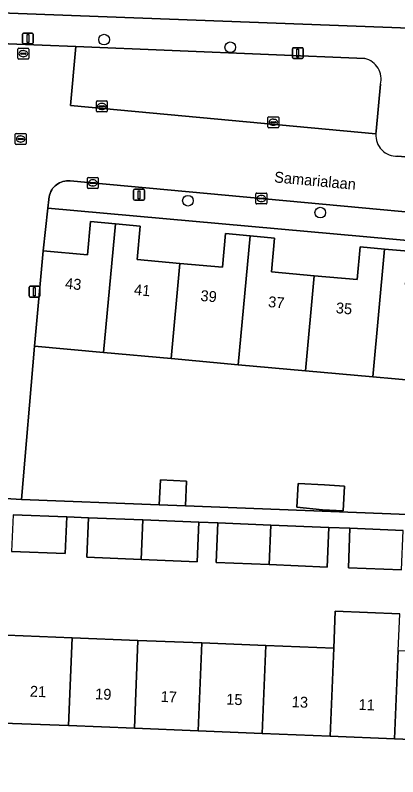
# Model space of a CAD drawing. Extents: x 161354 to 162026, y 386504 to 387460.
# Drawn here: x 161436.1 to 161471.2, y 386883.8 to 386953.7 of the extents above; entities that cross this region are included whole.
import ezdxf

# ---------------------------------------------------------------- set-up
doc = ezdxf.new("R2010")
doc.units = 0
for name, color, linetype in [('IMGEO_Boom', 7, 'Continuous'), ('IMGEO_Erf', 7, 'Continuous'), ('IMGEO_Kolk', 7, 'Continuous'), ('IMGEO_Lichtmast', 7, 'Continuous'), ('IMGEO_Openbare_ruimte_label', 7, 'Continuous'), ('IMGEO_Pand', 7, 'Continuous'), ('IMGEO_Pand_nummerreeks', 7, 'Continuous'), ('IMGEO_Parkeervlak_open', 7, 'Continuous'), ('IMGEO_Rijbaan_lokaal_open', 7, 'Continuous'), ('IMGEO_Rioolput', 7, 'Continuous'), ('IMGEO_Voetpad_open', 7, 'Continuous')]:
    doc.layers.add(name, color=color, linetype=linetype)

msp = doc.modelspace()

# ---------------------------------------------------------------- linework, layer by layer
at = {"layer": 'IMGEO_Boom'}
for centre in [(161444.278, 386951.507), (161455.851, 386950.799), (161451.969, 386936.715), (161464.106, 386935.621)]:
    msp.add_circle(centre, 0.489, dxfattribs=at)
at = {"layer": 'IMGEO_Erf'}
for points in [[(161429.855, 386954.16), (161500, 386951.511), (161502.002, 386951.426)], [(161500, 386930.56), (161439.113, 386936.044), (161438.682, 386932.112), (161442.764, 386931.741), (161443.042, 386934.803), (161445.31, 386934.597), (161447.582, 386934.39), (161447.303, 386931.32), (161451.225, 386930.964), (161455.144, 386930.609), (161455.423, 386933.691), (161457.66, 386933.488), (161459.895, 386933.285), (161459.614, 386930.182), (161463.548, 386929.825), (161467.478, 386929.468), (161467.752, 386932.476), (161469.975, 386932.274), (161472.198, 386932.072)], [(161475.073, 386919.98), (161468.91, 386920.54), (161462.756, 386921.099), (161456.586, 386921.659), (161450.431, 386922.218), (161444.237, 386922.78), (161437.887, 386923.357), (161436.696, 386909.288), (161449.342, 386908.791), (161449.437, 386911.072), (161451.82, 386910.976), (161451.735, 386908.697), (161480.737, 386907.558)], [(161471.546, 386902.806), (161466.677, 386903.003), (161466.823, 386906.641), (161464.89, 386906.719), (161464.744, 386903.08), (161459.412, 386903.296), (161454.569, 386903.491), (161454.716, 386907.129), (161452.954, 386907.2), (161452.808, 386903.562), (161447.683, 386903.769), (161442.709, 386903.97), (161442.855, 386907.608), (161440.848, 386907.689), (161440.715, 386904.316), (161435.8, 386904.511)], [(161435.354, 386896.832), (161441.339, 386896.59), (161447.382, 386896.346), (161453.24, 386896.109), (161459.111, 386895.871), (161465.338, 386895.62), (161465.476, 386899.024), (161471.383, 386898.785)], [(161501.061, 386880.675), (161501.172, 386886.081), (161500, 386886.128), (161495.146, 386886.324), (161489.04, 386886.571), (161482.957, 386886.817), (161477.013, 386887.058), (161470.918, 386887.304), (161465.011, 386887.543), (161458.784, 386887.795), (161452.913, 386888.033), (161447.055, 386888.27), (161441.012, 386888.514), (161435.027, 386888.756)]]:
    msp.add_lwpolyline(points, dxfattribs=at)
msp.add_lwpolyline([(161464.498, 386910.616), (161466.312, 386910.518), (161466.189, 386908.233), (161464.312, 386908.335), (161461.946, 386908.58), (161462.064, 386910.76)], close=True, dxfattribs=at)
at = {"layer": 'IMGEO_Kolk'}
for p, q in [((161443.569, 386944.948), (161443.569, 386945.8)), ((161443.644, 386945.874), (161444.496, 386945.874)), ((161443.828, 386945.368), (161443.828, 386945.38)), ((161443.871, 386945.417), (161444.269, 386945.417)), ((161444.057, 386945.654), (161444.082, 386945.654)), ((161444.312, 386945.38), (161444.312, 386945.368)), ((161444.57, 386945.8), (161444.57, 386944.948)), ((161444.496, 386944.874), (161443.644, 386944.874)), ((161444.266, 386945.331), (161443.868, 386945.331)), ((161444.08, 386945.094), (161444.055, 386945.094)), ((161459.299, 386943.49), (161459.299, 386944.342)), ((161459.374, 386944.416), (161460.226, 386944.416)), ((161459.787, 386944.196), (161459.812, 386944.196)), ((161460.3, 386944.342), (161460.3, 386943.49)), ((161460.226, 386943.416), (161459.374, 386943.416)), ((161459.558, 386943.91), (161459.558, 386943.922)), ((161459.996, 386943.873), (161459.598, 386943.873)), ((161459.601, 386943.959), (161459.999, 386943.959)), ((161459.81, 386943.636), (161459.785, 386943.636)), ((161460.042, 386943.922), (161460.042, 386943.91)), ((161442.742, 386937.923), (161442.742, 386938.775)), ((161442.817, 386938.849), (161443.669, 386938.849)), ((161443.044, 386938.392), (161443.442, 386938.392)), ((161443.23, 386938.629), (161443.255, 386938.629)), ((161443.743, 386938.775), (161443.743, 386937.923)), ((161443.669, 386937.849), (161442.817, 386937.849)), ((161443.001, 386938.343), (161443.001, 386938.355)), ((161443.439, 386938.306), (161443.041, 386938.306)), ((161443.253, 386938.069), (161443.228, 386938.069)), ((161443.485, 386938.355), (161443.485, 386938.343)), ((161458.198, 386936.489), (161458.198, 386937.341)), ((161458.273, 386937.415), (161459.125, 386937.415)), ((161458.686, 386937.195), (161458.711, 386937.195)), ((161459.199, 386937.341), (161459.199, 386936.489)), ((161459.125, 386936.415), (161458.273, 386936.415)), ((161458.457, 386936.909), (161458.457, 386936.921)), ((161458.895, 386936.872), (161458.497, 386936.872)), ((161458.5, 386936.958), (161458.898, 386936.958)), ((161458.709, 386936.635), (161458.684, 386936.635)), ((161458.941, 386936.921), (161458.941, 386936.909))]:
    msp.add_line(p, q, dxfattribs=at)
for points in [[(161443.569, 386944.948), (161443.569, 386945.8)], [(161443.644, 386945.874), (161444.496, 386945.874)], [(161444.57, 386945.8), (161444.57, 386944.948)], [(161444.496, 386944.874), (161443.644, 386944.874)], [(161459.299, 386943.49), (161459.299, 386944.342)], [(161459.374, 386944.416), (161460.226, 386944.416)], [(161460.3, 386944.342), (161460.3, 386943.49)], [(161460.226, 386943.416), (161459.374, 386943.416)], [(161442.742, 386937.923), (161442.742, 386938.775)], [(161442.817, 386938.849), (161443.669, 386938.849)], [(161443.743, 386938.775), (161443.743, 386937.923)], [(161443.669, 386937.849), (161442.817, 386937.849)], [(161458.198, 386936.489), (161458.198, 386937.341)], [(161458.273, 386937.415), (161459.125, 386937.415)], [(161459.199, 386937.341), (161459.199, 386936.489)], [(161459.125, 386936.415), (161458.273, 386936.415)]]:
    msp.add_lwpolyline(points, dxfattribs=at)
for centre, radius, start, end in [((161443.646, 386945.798), 0.0765, 91.55205, 178.44795), ((161443.646, 386945.798), 0.0765, 91.55205, 178.44795), ((161443.868, 386945.377), 0.0403, 85.87752, 175.75265), ((161444.273, 386945.379), 0.0386, 1.73085, 96.63898), ((161444.494, 386945.798), 0.0765, 1.55205, 88.44795), ((161444.494, 386945.798), 0.0765, 1.55205, 88.44795), ((161443.646, 386944.95), 0.0765, 181.55205, 268.44795), ((161443.646, 386944.95), 0.0765, 181.55205, 268.44795), ((161443.865, 386945.367), 0.0366, 178.93798, 274.71019), ((161444.269, 386945.374), 0.043, 264.86636, 352.45326), ((161444.494, 386944.95), 0.0765, 271.55205, 358.44795), ((161444.494, 386944.95), 0.0765, 271.55205, 358.44795), ((161459.376, 386944.34), 0.0765, 91.55205, 178.44795), ((161459.376, 386944.34), 0.0765, 91.55205, 178.44795), ((161460.224, 386944.34), 0.0765, 1.55205, 88.44795), ((161460.224, 386944.34), 0.0765, 1.55205, 88.44795), ((161459.376, 386943.492), 0.0765, 181.55205, 268.44795), ((161459.376, 386943.492), 0.0765, 181.55205, 268.44795), ((161459.598, 386943.919), 0.0403, 85.87752, 175.75265), ((161459.595, 386943.909), 0.0366, 178.93798, 274.71019), ((161459.999, 386943.916), 0.043, 264.86636, 352.45326), ((161460.003, 386943.921), 0.0386, 1.73085, 96.63898), ((161460.224, 386943.492), 0.0765, 271.55205, 358.44795), ((161460.224, 386943.492), 0.0765, 271.55205, 358.44795), ((161442.819, 386938.773), 0.0765, 91.55205, 178.44795), ((161442.819, 386938.773), 0.0765, 91.55205, 178.44795), ((161443.041, 386938.352), 0.0403, 85.87752, 175.75265), ((161443.446, 386938.354), 0.0386, 1.73085, 96.63898), ((161443.667, 386938.773), 0.0765, 1.55205, 88.44795), ((161443.667, 386938.773), 0.0765, 1.55205, 88.44795), ((161442.819, 386937.925), 0.0765, 181.55205, 268.44795), ((161442.819, 386937.925), 0.0765, 181.55205, 268.44795), ((161443.038, 386938.342), 0.0366, 178.93798, 274.71019), ((161443.442, 386938.349), 0.043, 264.86636, 352.45326), ((161443.667, 386937.925), 0.0765, 271.55205, 358.44795), ((161443.667, 386937.925), 0.0765, 271.55205, 358.44795), ((161458.275, 386937.339), 0.0765, 91.55205, 178.44795), ((161458.275, 386937.339), 0.0765, 91.55205, 178.44795), ((161459.123, 386937.339), 0.0765, 1.55205, 88.44795), ((161459.123, 386937.339), 0.0765, 1.55205, 88.44795), ((161458.275, 386936.491), 0.0765, 181.55205, 268.44795), ((161458.275, 386936.491), 0.0765, 181.55205, 268.44795), ((161458.497, 386936.918), 0.0403, 85.87752, 175.75265), ((161458.494, 386936.908), 0.0366, 178.93798, 274.71019), ((161458.898, 386936.915), 0.043, 264.86636, 352.45326), ((161458.902, 386936.92), 0.0386, 1.73085, 96.63898), ((161459.123, 386936.491), 0.0765, 271.55205, 358.44795), ((161459.123, 386936.491), 0.0765, 271.55205, 358.44795)]:
    msp.add_arc(centre, radius, start, end, dxfattribs=at)
for centre, major_axis, ratio, start_param, end_param in [((161444.056, 386945.374), (-0.387, 0.002), 0.722429, 4.712389, 7.853982), ((161444.081, 386945.374), (-0.39, 0.002), 0.717154, 1.570796, 4.712389), ((161459.786, 386943.916), (-0.387, 0.002), 0.722429, 4.712389, 7.853982), ((161459.811, 386943.916), (-0.39, 0.002), 0.717154, 1.570796, 4.712389), ((161443.229, 386938.349), (-0.387, 0.002), 0.722429, 4.712389, 7.853982), ((161443.254, 386938.349), (-0.39, 0.002), 0.717154, 1.570796, 4.712389), ((161458.685, 386936.915), (-0.387, 0.002), 0.722429, 4.712389, 7.853982), ((161458.71, 386936.915), (-0.39, 0.002), 0.717154, 1.570796, 4.712389)]:
    msp.add_ellipse(centre, major_axis=major_axis, ratio=ratio, start_param=start_param, end_param=end_param, dxfattribs=at)
at = {"layer": 'IMGEO_Lichtmast'}
for p, q in [((161436.797, 386951.208), (161436.797, 386952.008)), ((161436.797, 386952.008), (161436.797, 386951.208)), ((161436.897, 386952.108), (161437.687, 386952.108)), ((161437.687, 386952.108), (161436.897, 386952.108)), ((161437.787, 386952.008), (161437.787, 386951.208)), ((161437.787, 386951.208), (161437.787, 386952.008)), ((161437.687, 386951.108), (161436.897, 386951.108)), ((161436.897, 386951.108), (161437.687, 386951.108)), ((161461.54, 386949.866), (161461.54, 386950.666)), ((161461.54, 386950.666), (161461.54, 386949.866)), ((161461.64, 386950.766), (161462.43, 386950.766)), ((161462.43, 386950.766), (161461.64, 386950.766)), ((161462.53, 386950.666), (161462.53, 386949.866)), ((161462.53, 386949.866), (161462.53, 386950.666)), ((161462.43, 386949.766), (161461.64, 386949.766)), ((161461.64, 386949.766), (161462.43, 386949.766)), ((161447.089, 386937.76), (161447.879, 386937.76)), ((161447.879, 386937.76), (161447.089, 386937.76)), ((161446.989, 386936.86), (161446.989, 386937.66)), ((161446.989, 386937.66), (161446.989, 386936.86)), ((161447.979, 386937.66), (161447.979, 386936.86)), ((161447.979, 386936.86), (161447.979, 386937.66)), ((161447.879, 386936.76), (161447.089, 386936.76)), ((161447.089, 386936.76), (161447.879, 386936.76)), ((161437.396, 386927.969), (161437.396, 386928.769)), ((161437.396, 386928.769), (161437.396, 386927.969)), ((161437.496, 386928.869), (161438.286, 386928.869)), ((161438.286, 386928.869), (161437.496, 386928.869)), ((161438.386, 386928.769), (161438.386, 386927.969)), ((161438.386, 386927.969), (161438.386, 386928.769)), ((161438.286, 386927.869), (161437.496, 386927.869)), ((161437.496, 386927.869), (161438.286, 386927.869))]:
    msp.add_line(p, q, dxfattribs=at)
for points in [[(161437.217, 386951.983), (161437.367, 386951.983), (161437.367, 386951.233), (161437.217, 386951.233), (161437.217, 386951.983)], [(161461.96, 386950.641), (161462.11, 386950.641), (161462.11, 386949.891), (161461.96, 386949.891), (161461.96, 386950.641)], [(161447.409, 386937.635), (161447.559, 386937.635), (161447.559, 386936.885), (161447.409, 386936.885), (161447.409, 386937.635)], [(161437.816, 386928.744), (161437.966, 386928.744), (161437.966, 386927.994), (161437.816, 386927.994), (161437.816, 386928.744)]]:
    msp.add_lwpolyline(points, dxfattribs=at)
for centre, start, end in [((161436.897, 386952.008), 90, 180), ((161436.897, 386952.008), 90, 180), ((161437.687, 386952.008), 0, 90), ((161437.687, 386952.008), 360, 90), ((161436.897, 386951.208), 180, 270), ((161436.897, 386951.208), 180, 270), ((161437.687, 386951.208), 270, 0), ((161437.687, 386951.208), 270, 0), ((161461.64, 386950.666), 90, 180), ((161461.64, 386950.666), 90, 180), ((161462.43, 386950.666), 0, 90), ((161462.43, 386950.666), 360, 90), ((161461.64, 386949.866), 180, 270), ((161461.64, 386949.866), 180, 270), ((161462.43, 386949.866), 270, 0), ((161462.43, 386949.866), 270, 0), ((161447.089, 386937.66), 90, 180), ((161447.089, 386937.66), 90, 180), ((161447.879, 386937.66), 0, 90), ((161447.879, 386937.66), 360, 90), ((161447.089, 386936.86), 180, 270), ((161447.089, 386936.86), 180, 270), ((161447.879, 386936.86), 270, 0), ((161447.879, 386936.86), 270, 0), ((161437.496, 386928.769), 90, 180), ((161437.496, 386928.769), 90, 180), ((161438.286, 386928.769), 0, 90), ((161438.286, 386928.769), 360, 90), ((161437.496, 386927.969), 180, 270), ((161437.496, 386927.969), 180, 270), ((161438.286, 386927.969), 270, 0), ((161438.286, 386927.969), 270, 0)]:
    msp.add_arc(centre, 0.1, start, end, dxfattribs=at)
at = {"layer": 'IMGEO_Pand'}
for points in [[(161437.887, 386923.357), (161444.237, 386922.78), (161445.31, 386934.597), (161443.042, 386934.803), (161442.764, 386931.741), (161438.682, 386932.112)], [(161451.225, 386930.964), (161447.303, 386931.32), (161447.582, 386934.39), (161445.31, 386934.597), (161444.237, 386922.78), (161450.431, 386922.218)], [(161450.431, 386922.218), (161456.586, 386921.659), (161457.66, 386933.488), (161455.423, 386933.691), (161455.144, 386930.609), (161451.225, 386930.964)], [(161463.548, 386929.825), (161459.614, 386930.182), (161459.895, 386933.285), (161457.66, 386933.488), (161456.586, 386921.659), (161462.756, 386921.099)], [(161469.975, 386932.274), (161467.752, 386932.476), (161467.478, 386929.468), (161463.548, 386929.825), (161462.756, 386921.099), (161468.91, 386920.54)], [(161468.91, 386920.54), (161475.073, 386919.98), (161475.862, 386928.675), (161471.922, 386929.033), (161472.198, 386932.072), (161469.975, 386932.274)], [(161449.342, 386908.791), (161451.735, 386908.697), (161451.82, 386910.976), (161449.437, 386911.072)], [(161464.498, 386910.616), (161462.064, 386910.76), (161461.946, 386908.58), (161464.312, 386908.335), (161466.189, 386908.233), (161466.312, 386910.518)], [(161435.8, 386904.511), (161440.715, 386904.316), (161440.848, 386907.689), (161435.936, 386907.883)], [(161447.83, 386907.407), (161442.855, 386907.608), (161442.709, 386903.97), (161447.683, 386903.769)], [(161452.954, 386907.2), (161447.83, 386907.407), (161447.683, 386903.769), (161452.808, 386903.562)], [(161459.559, 386906.934), (161454.716, 386907.129), (161454.569, 386903.491), (161459.412, 386903.296)], [(161464.89, 386906.719), (161459.559, 386906.934), (161459.412, 386903.296), (161464.744, 386903.08)], [(161471.693, 386906.444), (161466.823, 386906.641), (161466.677, 386903.003), (161471.546, 386902.806)], [(161471.245, 386895.381), (161471.383, 386898.785), (161465.476, 386899.024), (161465.338, 386895.62), (161465.011, 386887.543), (161470.918, 386887.304)], [(161441.339, 386896.59), (161435.354, 386896.832), (161435.027, 386888.756), (161441.012, 386888.514)], [(161441.012, 386888.514), (161447.055, 386888.27), (161447.382, 386896.346), (161441.339, 386896.59)], [(161447.055, 386888.27), (161452.913, 386888.033), (161453.24, 386896.109), (161447.382, 386896.346)], [(161459.111, 386895.871), (161453.24, 386896.109), (161452.913, 386888.033), (161458.784, 386887.795)], [(161458.784, 386887.795), (161465.011, 386887.543), (161465.338, 386895.62), (161459.111, 386895.871)], [(161477.34, 386895.134), (161471.245, 386895.381), (161470.918, 386887.304), (161477.013, 386887.058)]]:
    msp.add_lwpolyline(points, close=True, dxfattribs=at)
at = {"layer": 'IMGEO_Parkeervlak_open'}
msp.add_lwpolyline([(161468.19, 386949.762), (161441.686, 386950.859), (161441.184, 386945.452), (161469.2, 386942.851), (161469.234, 386943.095), (161469.611, 386947.404)], dxfattribs=at)
msp.add_arc((161467.742, 386947.885), 1.93, 345.56579, 76.58301, dxfattribs=at)
at = {"layer": 'IMGEO_Rijbaan_lokaal_open'}
for points in [[(161469.2, 386942.851), (161441.184, 386945.452), (161441.686, 386950.859), (161432.392, 386951.244)], [(161503.242, 386937.762), (161500, 386938.07), (161471.205, 386940.807)], [(161430.74, 386909.638), (161436.696, 386909.288), (161437.887, 386923.357), (161438.682, 386932.112), (161439.113, 386936.044), (161439.198, 386936.82), (161439.202, 386936.877), (161439.226, 386937.051), (161439.265, 386937.223), (161439.32, 386937.39), (161439.389, 386937.552), (161439.472, 386937.707), (161439.553, 386937.82), (161439.662, 386937.948), (161439.781, 386938.066), (161439.911, 386938.172), (161440.049, 386938.267), (161440.195, 386938.349), (161440.349, 386938.417), (161440.507, 386938.472), (161440.67, 386938.512), (161440.836, 386938.537), (161441.003, 386938.548), (161441.171, 386938.543), (161500, 386933.081)]]:
    msp.add_lwpolyline(points, dxfattribs=at)
msp.add_arc((161471.103, 386942.712), 1.908, 175.82933, 273.06696, dxfattribs=at)
at = {"layer": 'IMGEO_Rioolput'}
for p, q in [((161436.373, 386949.792), (161436.373, 386950.644)), ((161436.448, 386950.718), (161437.3, 386950.718)), ((161436.861, 386950.498), (161436.886, 386950.498)), ((161437.374, 386950.644), (161437.374, 386949.792)), ((161437.3, 386949.718), (161436.448, 386949.718)), ((161436.632, 386950.212), (161436.632, 386950.224)), ((161437.07, 386950.175), (161436.672, 386950.175)), ((161436.675, 386950.261), (161437.073, 386950.261)), ((161436.884, 386949.938), (161436.859, 386949.938)), ((161437.116, 386950.224), (161437.116, 386950.212)), ((161436.13, 386941.957), (161436.13, 386942.809)), ((161436.205, 386942.883), (161437.057, 386942.883)), ((161436.618, 386942.663), (161436.643, 386942.663)), ((161437.131, 386942.809), (161437.131, 386941.957)), ((161437.057, 386941.883), (161436.205, 386941.883)), ((161436.389, 386942.377), (161436.389, 386942.389)), ((161436.827, 386942.34), (161436.429, 386942.34)), ((161436.432, 386942.426), (161436.83, 386942.426)), ((161436.641, 386942.103), (161436.616, 386942.103)), ((161436.873, 386942.389), (161436.873, 386942.377))]:
    msp.add_line(p, q, dxfattribs=at)
for points in [[(161436.373, 386949.792), (161436.373, 386950.644)], [(161436.448, 386950.718), (161437.3, 386950.718)], [(161437.374, 386950.644), (161437.374, 386949.792)], [(161437.3, 386949.718), (161436.448, 386949.718)], [(161436.13, 386941.957), (161436.13, 386942.809)], [(161436.205, 386942.883), (161437.057, 386942.883)], [(161437.131, 386942.809), (161437.131, 386941.957)], [(161437.057, 386941.883), (161436.205, 386941.883)]]:
    msp.add_lwpolyline(points, dxfattribs=at)
for centre, radius, start, end in [((161436.45, 386950.642), 0.0765, 91.55205, 178.44795), ((161436.45, 386950.642), 0.0765, 91.55205, 178.44795), ((161437.298, 386950.642), 0.0765, 1.55205, 88.44795), ((161437.298, 386950.642), 0.0765, 1.55205, 88.44795), ((161436.45, 386949.794), 0.0765, 181.55205, 268.44795), ((161436.45, 386949.794), 0.0765, 181.55205, 268.44795), ((161436.672, 386950.221), 0.0403, 85.87752, 175.75265), ((161436.669, 386950.211), 0.0366, 178.93798, 274.71019), ((161437.073, 386950.218), 0.043, 264.86636, 352.45326), ((161437.077, 386950.223), 0.0386, 1.73085, 96.63898), ((161437.298, 386949.794), 0.0765, 271.55205, 358.44795), ((161437.298, 386949.794), 0.0765, 271.55205, 358.44795), ((161436.207, 386942.807), 0.0765, 91.55205, 178.44795), ((161436.207, 386942.807), 0.0765, 91.55205, 178.44795), ((161437.055, 386942.807), 0.0765, 1.55205, 88.44795), ((161437.055, 386942.807), 0.0765, 1.55205, 88.44795), ((161436.207, 386941.959), 0.0765, 181.55205, 268.44795), ((161436.207, 386941.959), 0.0765, 181.55205, 268.44795), ((161436.429, 386942.386), 0.0403, 85.87752, 175.75265), ((161436.426, 386942.376), 0.0366, 178.93798, 274.71019), ((161436.83, 386942.383), 0.043, 264.86636, 352.45326), ((161436.834, 386942.388), 0.0386, 1.73085, 96.63898), ((161437.055, 386941.959), 0.0765, 271.55205, 358.44795), ((161437.055, 386941.959), 0.0765, 271.55205, 358.44795)]:
    msp.add_arc(centre, radius, start, end, dxfattribs=at)
for centre, major_axis, ratio, start_param, end_param in [((161436.86, 386950.218), (-0.387, 0.002), 0.722429, 4.712389, 7.853982), ((161436.885, 386950.218), (-0.39, 0.002), 0.717154, 1.570796, 4.712389), ((161436.617, 386942.383), (-0.387, 0.002), 0.722429, 4.712389, 7.853982), ((161436.642, 386942.383), (-0.39, 0.002), 0.717154, 1.570796, 4.712389)]:
    msp.add_ellipse(centre, major_axis=major_axis, ratio=ratio, start_param=start_param, end_param=end_param, dxfattribs=at)
at = {"layer": 'IMGEO_Voetpad_open'}
for points in [[(161502.002, 386951.426), (161500, 386951.511), (161429.855, 386954.16), (161428.171, 386954.217), (161404.423, 386955.184)], [(161471.205, 386940.807), (161500, 386938.07), (161503.242, 386937.762), (161504.031, 386953.115), (161504.021, 386953.33)], [(161404.023, 386952.492), (161426.389, 386951.483), (161432.392, 386951.244), (161441.686, 386950.859), (161468.19, 386949.762)], [(161469.611, 386947.404), (161469.234, 386943.095), (161469.2, 386942.851)], [(161500, 386933.081), (161441.171, 386938.543), (161441.003, 386938.548), (161440.836, 386938.537), (161440.67, 386938.512), (161440.507, 386938.472), (161440.349, 386938.417), (161440.195, 386938.349), (161440.049, 386938.267), (161439.911, 386938.172), (161439.781, 386938.066), (161439.662, 386937.948), (161439.553, 386937.82), (161439.472, 386937.707), (161439.389, 386937.552), (161439.32, 386937.39), (161439.265, 386937.223), (161439.226, 386937.051), (161439.202, 386936.877), (161439.198, 386936.82), (161439.113, 386936.044), (161500, 386930.56)], [(161480.737, 386907.558), (161451.735, 386908.697), (161449.342, 386908.791), (161436.696, 386909.288), (161430.74, 386909.638)], [(161435.936, 386907.883), (161440.848, 386907.689), (161442.855, 386907.608), (161447.83, 386907.407), (161452.954, 386907.2), (161454.716, 386907.129), (161459.559, 386906.934), (161464.89, 386906.719), (161466.823, 386906.641), (161471.693, 386906.444)]]:
    msp.add_lwpolyline(points, dxfattribs=at)
for centre, radius, start, end in [((161467.742, 386947.885), 1.93, 345.56579, 76.58301), ((161471.103, 386942.712), 1.908, 175.82933, 273.06696)]:
    msp.add_arc(centre, radius, start, end, dxfattribs=at)

# ---------------------------------------------------------------- texts
at = {"layer": 'IMGEO_Openbare_ruimte_label'}
msp.add_text('Samarialaan', height=1, rotation=354.72259, dxfattribs=at).set_placement((161459.842, 386938.405))
at = {"layer": 'IMGEO_Pand_nummerreeks'}
for s, rotation, p in [('43', 354.83287, (161440.667, 386928.639)), ('41', 354.83287, (161446.987, 386928.068)), ('39', 354.83287, (161453.082, 386927.517)), ('37', 354.83287, (161459.289, 386926.955)), ('35', 354.83287, (161465.496, 386926.394)), ('21', 357.68385, (161437.456, 386891.18)), ('19', 357.68385, (161443.444, 386890.938)), ('17', 357.68385, (161449.454, 386890.695)), ('15', 357.68385, (161455.464, 386890.452)), ('13', 357.68385, (161461.474, 386890.209)), ('11', 357.68525, (161467.598, 386889.962))]:
    msp.add_text(s, height=1, rotation=rotation, dxfattribs=at).set_placement(p)

doc.saveas('drawing.dxf')
